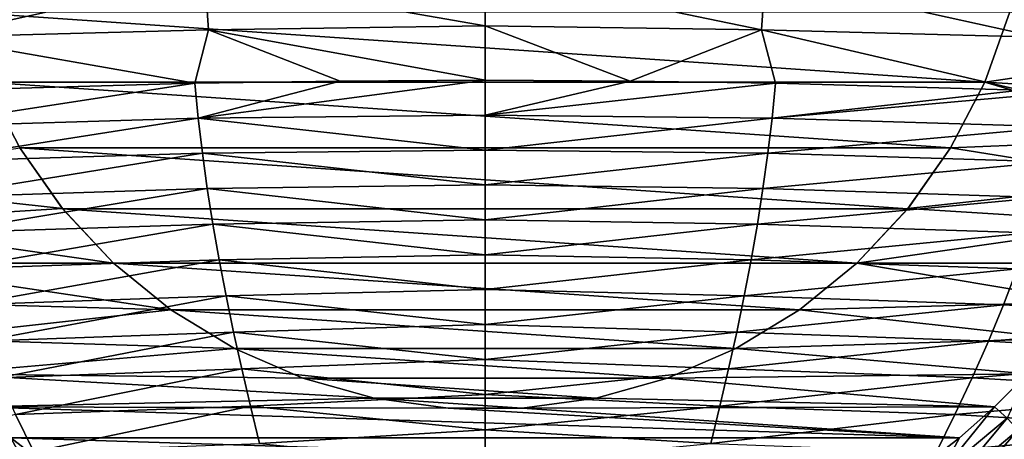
# Model space of a CAD drawing. Header units: metres. Extents: x -150 to 310, y -128 to 84.
# Tile 404 of 465: x 244.02 to 256.67, y 34.72 to 40.11. Entities that reach past the tile are written whole.
import ezdxf

# ---------------------------------------------------------------- set-up
doc = ezdxf.new("R2010")
doc.units = ezdxf.units.M
doc.layers.add('solid_26009703_SW0001_01', color=7, linetype='CONTINUOUS')

msp = doc.modelspace()

# ---------------------------------------------------------------- linework, layer by layer
at = {"layer": 'solid_26009703_SW0001_01'}
for points in [[(246.400253, 40.661316, 213.065659), (242.801422, 40.567421, 213.139221), (242.895325, 39.886467, 215.318985)], [(246.400253, 40.661316, 213.065659), (242.895325, 39.886467, 215.318985), (246.447205, 39.981937, 215.23053)], [(246.400253, 40.661316, 213.065659), (250, 40.030949, 215.146652), (250, 40.715969, 212.965958)], [(246.400253, 40.661316, 213.065659), (246.447205, 39.981937, 215.23053), (250, 40.030949, 215.146652)], [(250, 40.715969, 212.965958), (250, 40.030949, 215.146652), (253.55278, 39.981934, 215.23053)], [(253.599731, 40.661316, 213.065659), (250, 40.715969, 212.965958), (253.55278, 39.981934, 215.23053)], [(253.599731, 40.661316, 213.065659), (253.55278, 39.981934, 215.23053), (257.104675, 39.886467, 215.318985)], [(257.198578, 40.567421, 213.139221), (253.599731, 40.661316, 213.065659), (257.104675, 39.886467, 215.318985)], [(243.259491, 40.212437, -116.191002), (256.740509, 40.212437, -116.191002), (256.419708, 39.309795, -116.191002)], [(243.259491, 40.212437, -116.191002), (256.419708, 39.309795, -116.191002), (243.580276, 39.309795, -116.191002)], [(256.419708, 39.309795, -116.191002), (256.740509, 40.212437, -116.191002), (256.419861, 39.310112, -10)], [(256.419861, 39.310112, -10), (256.74057, 40.2127, -10), (259.257782, 39.730389, -10)], [(256.740509, 40.212437, -116.191002), (256.74057, 40.2127, -10), (256.419861, 39.310112, -10)], [(246.447205, 39.981937, 215.23053), (242.895325, 39.886467, 215.318985), (246.270645, 39.295811, 217.371979)], [(246.447205, 39.981937, 215.23053), (246.270645, 39.295811, 217.371979), (248.136078, 39.323326, 217.342667)], [(246.447205, 39.981937, 215.23053), (249.999985, 39.332447, 217.332901), (250, 40.030949, 215.146652)], [(246.447205, 39.981937, 215.23053), (248.136078, 39.323326, 217.342667), (249.999985, 39.332447, 217.332901)], [(250, 40.030949, 215.146652), (249.999985, 39.332447, 217.332901), (251.863892, 39.323322, 217.342667)], [(253.55278, 39.981934, 215.23053), (250, 40.030949, 215.146652), (251.863892, 39.323322, 217.342667)], [(253.55278, 39.981934, 215.23053), (251.863892, 39.323322, 217.342667), (253.729324, 39.295811, 217.371994)], [(253.55278, 39.981934, 215.23053), (253.729324, 39.295811, 217.371994), (256.877686, 39.207684, 217.465836)], [(257.104675, 39.886467, 215.318985), (253.55278, 39.981934, 215.23053), (256.877686, 39.207684, 217.465836)], [(242.895325, 39.886467, 215.318985), (243.122375, 39.207687, 217.46582), (246.270645, 39.295811, 217.371979)], [(256.419861, 39.310112, -10), (259.257782, 39.730389, -10), (259.089935, 39.152184, -10)], [(242.622635, 38.734947, 218.894989), (246.312607, 38.846291, 218.766708), (246.270645, 39.295811, 217.371979)], [(243.122375, 39.207687, 217.46582), (242.622635, 38.734947, 218.894989), (246.270645, 39.295811, 217.371979)], [(243.580276, 39.309795, -116.191002), (244.019379, 38.463154, -116.191002), (244.01918, 38.463482, -10)], [(243.580276, 39.309795, -116.191002), (256.419708, 39.309795, -116.191002), (255.980621, 38.463154, -116.191002)], [(243.580276, 39.309795, -116.191002), (255.980621, 38.463154, -116.191002), (244.019379, 38.463154, -116.191002)], [(248.136078, 39.323326, 217.342667), (246.270645, 39.295811, 217.371979), (246.312607, 38.846291, 218.766708)], [(246.312607, 38.846291, 218.766708), (249.999985, 38.883316, 218.723923), (249.999985, 39.332447, 217.332901)], [(248.136078, 39.323326, 217.342667), (246.312607, 38.846291, 218.766708), (249.999985, 39.332447, 217.332901)], [(251.863892, 39.323322, 217.342667), (249.999985, 39.332447, 217.332901), (249.999985, 38.883316, 218.723923)], [(253.729324, 39.295811, 217.371994), (251.863892, 39.323322, 217.342667), (249.999985, 38.883316, 218.723923)], [(253.687347, 38.846291, 218.766724), (253.729324, 39.295811, 217.371994), (249.999985, 38.883316, 218.723923)], [(256.877686, 39.207684, 217.465836), (253.729324, 39.295811, 217.371994), (253.687347, 38.846291, 218.766724)], [(255.980621, 38.463154, -116.191002), (256.419708, 39.309795, -116.191002), (255.98082, 38.463482, -10)], [(255.98082, 38.463482, -10), (256.419861, 39.310112, -10), (258.886475, 38.585232, -10)], [(256.419708, 39.309795, -116.191002), (256.419861, 39.310112, -10), (255.98082, 38.463482, -10)], [(256.419861, 39.310112, -10), (259.089935, 39.152184, -10), (258.886475, 38.585232, -10)], [(257.466064, 39.185406, 217.489548), (256.877686, 39.207684, 217.465836), (253.687347, 38.846291, 218.766724)], [(257.377319, 38.734947, 218.895004), (257.466064, 39.185406, 217.489548), (253.687347, 38.846291, 218.766724)], [(242.622635, 38.734947, 218.894989), (242.730988, 38.282597, 220.29686), (246.312607, 38.846291, 218.766708)], [(242.730988, 38.282597, 220.29686), (246.36676, 38.394733, 220.158371), (246.312607, 38.846291, 218.766708)], [(246.312607, 38.846291, 218.766708), (249.999985, 38.434944, 220.103226), (249.999985, 38.883316, 218.723923)], [(246.312607, 38.846291, 218.766708), (246.36676, 38.394733, 220.158371), (249.999985, 38.434944, 220.103226)], [(253.687347, 38.846291, 218.766724), (249.999985, 38.883316, 218.723923), (249.999985, 38.434944, 220.103226)], [(253.633209, 38.394733, 220.158386), (253.687347, 38.846291, 218.766724), (249.999985, 38.434944, 220.103226)], [(257.377319, 38.734947, 218.895004), (253.687347, 38.846291, 218.766724), (253.633209, 38.394733, 220.158386)], [(257.268982, 38.282597, 220.29686), (257.377319, 38.734947, 218.895004), (253.633209, 38.394733, 220.158386)], [(244.01918, 38.463482, -10), (244.569717, 37.682781, -10), (241.350723, 38.035992, -10)], [(244.019379, 38.463154, -116.191002), (244.569717, 37.682781, -10), (244.01918, 38.463482, -10)], [(244.019379, 38.463154, -116.191002), (244.569962, 37.682472, -116.191002), (244.569717, 37.682781, -10)], [(244.019379, 38.463154, -116.191002), (255.980621, 38.463154, -116.191002), (255.430038, 37.682472, -116.191002)], [(244.019379, 38.463154, -116.191002), (255.430038, 37.682472, -116.191002), (244.569962, 37.682472, -116.191002)], [(255.430038, 37.682472, -116.191002), (255.980621, 38.463154, -116.191002), (255.430283, 37.682781, -10)], [(255.430283, 37.682781, -10), (255.98082, 38.463482, -10), (258.649292, 38.035992, -10)], [(255.980621, 38.463154, -116.191002), (255.98082, 38.463482, -10), (255.430283, 37.682781, -10)], [(255.98082, 38.463482, -10), (258.886475, 38.585232, -10), (258.649292, 38.035992, -10)], [(242.730988, 38.282597, 220.29686), (242.857513, 37.828007, 221.695099), (246.36676, 38.394733, 220.158371)], [(242.857513, 37.828007, 221.695099), (246.430008, 37.940746, 221.547058), (246.36676, 38.394733, 220.158371)], [(246.36676, 38.394733, 220.158371), (249.999985, 37.987019, 221.470947), (249.999985, 38.434944, 220.103226)], [(246.36676, 38.394733, 220.158371), (246.430008, 37.940746, 221.547058), (249.999985, 37.987019, 221.470947)], [(253.633209, 38.394733, 220.158386), (249.999985, 38.434944, 220.103226), (249.999985, 37.987019, 221.470947)], [(253.569962, 37.940746, 221.547058), (253.633209, 38.394733, 220.158386), (249.999985, 37.987019, 221.470947)], [(257.268982, 38.282597, 220.29686), (253.633209, 38.394733, 220.158386), (253.569962, 37.940746, 221.547058)], [(257.142456, 37.828007, 221.695099), (257.268982, 38.282597, 220.29686), (253.569962, 37.940746, 221.547058)], [(244.569717, 37.682781, -10), (241.623566, 37.500546, -10), (241.350723, 38.035992, -10)], [(246.430008, 37.940746, 221.547058), (249.999985, 37.539249, 222.827194), (249.999985, 37.987019, 221.470947)], [(253.569962, 37.940746, 221.547058), (249.999985, 37.987019, 221.470947), (249.999985, 37.539249, 222.827194)], [(255.430283, 37.682781, -10), (258.649292, 38.035992, -10), (258.376434, 37.500546, -10)], [(242.857513, 37.828007, 221.695099), (243.001648, 37.370857, 223.089645), (246.430008, 37.940746, 221.547058)], [(243.001648, 37.370857, 223.089645), (246.502045, 37.483974, 222.9328), (246.430008, 37.940746, 221.547058)], [(246.430008, 37.940746, 221.547058), (246.502045, 37.483974, 222.9328), (249.999985, 37.539249, 222.827194)], [(253.497925, 37.483974, 222.9328), (253.569962, 37.940746, 221.547058), (249.999985, 37.539249, 222.827194)], [(257.142456, 37.828007, 221.695099), (253.569962, 37.940746, 221.547058), (253.497925, 37.483974, 222.9328)], [(256.998322, 37.370857, 223.089645), (257.142456, 37.828007, 221.695099), (253.497925, 37.483974, 222.9328)], [(244.569717, 37.682781, -10), (245.223022, 36.983772, -10), (241.623566, 37.500546, -10)], [(244.569962, 37.682472, -116.191002), (245.223022, 36.983772, -10), (244.569717, 37.682781, -10)], [(244.569962, 37.682472, -116.191002), (245.223312, 36.983513, -116.191002), (245.223022, 36.983772, -10)], [(244.569962, 37.682472, -116.191002), (255.430038, 37.682472, -116.191002), (254.776688, 36.983513, -116.191002)], [(244.569962, 37.682472, -116.191002), (254.776688, 36.983513, -116.191002), (245.223312, 36.983513, -116.191002)], [(254.776688, 36.983513, -116.191002), (255.430038, 37.682472, -116.191002), (254.776978, 36.983772, -10)], [(254.776978, 36.983772, -10), (255.430283, 37.682781, -10), (258.376434, 37.500546, -10)], [(255.430038, 37.682472, -116.191002), (255.430283, 37.682781, -10), (254.776978, 36.983772, -10)], [(245.223022, 36.983772, -10), (241.929977, 36.981766, -10), (241.623566, 37.500546, -10)], [(243.001648, 37.370857, 223.089645), (243.162781, 36.910828, 224.480423), (246.502045, 37.483974, 222.9328)], [(243.162781, 36.910828, 224.480423), (246.582581, 37.024075, 224.315628), (246.502045, 37.483974, 222.9328)], [(246.502045, 37.483974, 222.9328), (249.999985, 37.091362, 224.172073), (249.999985, 37.539249, 222.827194)], [(246.502045, 37.483974, 222.9328), (246.582581, 37.024075, 224.315628), (249.999985, 37.091362, 224.172073)], [(253.497925, 37.483974, 222.9328), (249.999985, 37.539249, 222.827194), (249.999985, 37.091362, 224.172073)], [(253.417389, 37.024075, 224.315628), (253.497925, 37.483974, 222.9328), (249.999985, 37.091362, 224.172073)], [(256.998322, 37.370857, 223.089645), (253.497925, 37.483974, 222.9328), (253.417389, 37.024075, 224.315628)], [(254.776978, 36.983772, -10), (258.376434, 37.500546, -10), (258.070007, 36.981766, -10)], [(256.837189, 36.910828, 224.480423), (256.998322, 37.370857, 223.089645), (253.417389, 37.024075, 224.315628)], [(246.582581, 37.024075, 224.315628), (249.999985, 36.643082, 225.505707), (249.999985, 37.091362, 224.172073)], [(253.417389, 37.024075, 224.315628), (249.999985, 37.091362, 224.172073), (249.999985, 36.643082, 225.505707)], [(245.223022, 36.983772, -10), (245.962387, 36.382114, -10), (241.929977, 36.981766, -10)], [(245.962387, 36.382114, -10), (242.266449, 36.485775, -10), (241.929977, 36.981766, -10)], [(243.162781, 36.910828, 224.480423), (243.340317, 36.447605, 225.867371), (246.582581, 37.024075, 224.315628)], [(243.340317, 36.447605, 225.867371), (246.67131, 36.560699, 225.695572), (246.582581, 37.024075, 224.315628)], [(245.223312, 36.983513, -116.191002), (245.962387, 36.382114, -10), (245.223022, 36.983772, -10)], [(245.223312, 36.983513, -116.191002), (245.962662, 36.381916, -116.191002), (245.962387, 36.382114, -10)], [(245.223312, 36.983513, -116.191002), (254.776688, 36.983513, -116.191002), (254.037338, 36.381916, -116.191002)], [(245.223312, 36.983513, -116.191002), (254.037338, 36.381916, -116.191002), (245.962662, 36.381916, -116.191002)], [(246.582581, 37.024075, 224.315628), (246.67131, 36.560699, 225.695572), (249.999985, 36.643082, 225.505707)], [(253.328659, 36.560699, 225.695572), (253.417389, 37.024075, 224.315628), (249.999985, 36.643082, 225.505707)], [(256.837189, 36.910828, 224.480423), (253.417389, 37.024075, 224.315628), (253.328659, 36.560699, 225.695572)], [(254.037338, 36.381916, -116.191002), (254.776688, 36.983513, -116.191002), (254.037613, 36.382114, -10)], [(254.037613, 36.382114, -10), (254.776978, 36.983772, -10), (257.733551, 36.485775, -10)], [(254.776688, 36.983513, -116.191002), (254.776978, 36.983772, -10), (254.037613, 36.382114, -10)], [(254.776978, 36.983772, -10), (258.070007, 36.981766, -10), (257.733551, 36.485775, -10)], [(256.659637, 36.447605, 225.867371), (256.837189, 36.910828, 224.480423), (253.328659, 36.560699, 225.695572)], [(260.254852, 36.722073, 224.755173), (256.837189, 36.910828, 224.480423), (256.659637, 36.447605, 225.867371)], [(259.988556, 36.259094, 226.153793), (260.254852, 36.722073, 224.755173), (256.659637, 36.447605, 225.867371)], [(246.67131, 36.560699, 225.695572), (249.999985, 36.194054, 226.828506), (249.999985, 36.643082, 225.505707)], [(253.328659, 36.560699, 225.695572), (249.999985, 36.643082, 225.505707), (249.999985, 36.194054, 226.828506)], [(245.962387, 36.382114, -10), (242.633835, 36.012222, -10), (242.266449, 36.485775, -10)], [(243.340317, 36.447605, 225.867371), (243.533646, 35.980865, 227.250427), (246.67131, 36.560699, 225.695572)], [(243.533646, 35.980865, 227.250427), (246.767944, 36.093498, 227.072662), (246.67131, 36.560699, 225.695572)], [(246.67131, 36.560699, 225.695572), (246.767944, 36.093498, 227.072662), (249.999985, 36.194054, 226.828506)], [(253.232025, 36.093498, 227.072662), (253.328659, 36.560699, 225.695572), (249.999985, 36.194054, 226.828506)], [(256.659637, 36.447605, 225.867371), (253.328659, 36.560699, 225.695572), (253.232025, 36.093498, 227.072662)], [(256.466309, 35.980865, 227.250427), (256.659637, 36.447605, 225.867371), (253.232025, 36.093498, 227.072662)], [(254.037613, 36.382114, -10), (257.733551, 36.485775, -10), (257.36618, 36.012222, -10)], [(259.988556, 36.259094, 226.153793), (256.659637, 36.447605, 225.867371), (256.466309, 35.980865, 227.250427)], [(245.962387, 36.382114, -10), (246.780563, 35.884369, -10), (242.633835, 36.012222, -10)], [(245.962662, 36.381916, -116.191002), (246.780563, 35.884369, -10), (245.962387, 36.382114, -10)], [(245.962662, 36.381916, -116.191002), (246.780823, 35.884239, -116.191002), (246.780563, 35.884369, -10)], [(245.962662, 36.381916, -116.191002), (254.037338, 36.381916, -116.191002), (253.219177, 35.884239, -116.191002)], [(245.962662, 36.381916, -116.191002), (253.219177, 35.884239, -116.191002), (246.780823, 35.884239, -116.191002)], [(253.219177, 35.884239, -116.191002), (254.037338, 36.381916, -116.191002), (253.219437, 35.884369, -10)], [(253.219437, 35.884369, -10), (254.037613, 36.382114, -10), (257.36618, 36.012222, -10)], [(254.037338, 36.381916, -116.191002), (254.037613, 36.382114, -10), (253.219437, 35.884369, -10)], [(246.767944, 36.093498, 227.072662), (249.999985, 35.744011, 228.140625), (249.999985, 36.194054, 226.828506)], [(253.232025, 36.093498, 227.072662), (249.999985, 36.194054, 226.828506), (249.999985, 35.744011, 228.140625)], [(259.698547, 35.793118, 227.546753), (259.988556, 36.259094, 226.153793), (256.466309, 35.980865, 227.250427)], [(243.533646, 35.980865, 227.250427), (243.742188, 35.510296, 228.629486), (246.767944, 36.093498, 227.072662)], [(243.742188, 35.510296, 228.629486), (246.872162, 35.622131, 228.44693), (246.767944, 36.093498, 227.072662)], [(246.767944, 36.093498, 227.072662), (246.872162, 35.622131, 228.44693), (249.999985, 35.744011, 228.140625)], [(253.127808, 35.622131, 228.44693), (253.232025, 36.093498, 227.072662), (249.999985, 35.744011, 228.140625)], [(256.466309, 35.980865, 227.250427), (253.232025, 36.093498, 227.072662), (253.127808, 35.622131, 228.44693)], [(246.780563, 35.884369, -10), (243.032166, 35.560192, -10), (242.633835, 36.012222, -10)], [(256.257782, 35.510296, 228.629486), (256.466309, 35.980865, 227.250427), (253.127808, 35.622131, 228.44693)], [(253.219437, 35.884369, -10), (257.36618, 36.012222, -10), (256.967834, 35.560192, -10)], [(259.698547, 35.793118, 227.546753), (256.466309, 35.980865, 227.250427), (256.257782, 35.510296, 228.629486)], [(246.780563, 35.884369, -10), (247.655838, 35.504612, -10), (243.032166, 35.560192, -10)], [(246.780823, 35.884239, -116.191002), (247.655838, 35.504612, -10), (246.780563, 35.884369, -10)], [(246.780823, 35.884239, -116.191002), (247.656052, 35.504539, -116.191002), (247.655838, 35.504612, -10)], [(246.780823, 35.884239, -116.191002), (253.219177, 35.884239, -116.191002), (252.343948, 35.504539, -116.191002)], [(246.780823, 35.884239, -116.191002), (252.343948, 35.504539, -116.191002), (247.656052, 35.504539, -116.191002)], [(252.343948, 35.504539, -116.191002), (253.219177, 35.884239, -116.191002), (252.344162, 35.504612, -10)], [(252.344162, 35.504612, -10), (253.219437, 35.884369, -10), (256.967834, 35.560192, -10)], [(253.219177, 35.884239, -116.191002), (253.219437, 35.884369, -10), (252.344162, 35.504612, -10)], [(246.872162, 35.622131, 228.44693), (249.999985, 35.29285, 229.441818), (249.999985, 35.744011, 228.140625)], [(253.127808, 35.622131, 228.44693), (249.999985, 35.744011, 228.140625), (249.999985, 35.29285, 229.441818)], [(259.385742, 35.323868, 228.933807), (259.698547, 35.793118, 227.546753), (256.257782, 35.510296, 228.629486)], [(248.574966, 35.246628, -10), (243.456741, 35.134941, -10), (243.032166, 35.560192, -10)], [(247.655838, 35.504612, -10), (248.574966, 35.246628, -10), (243.032166, 35.560192, -10)], [(243.742188, 35.510296, 228.629486), (243.965317, 35.035572, 230.004517), (246.872162, 35.622131, 228.44693)], [(243.965317, 35.035572, 230.004517), (246.983688, 35.146244, 229.818436), (246.872162, 35.622131, 228.44693)], [(246.872162, 35.622131, 228.44693), (246.983688, 35.146244, 229.818436), (249.999985, 35.29285, 229.441818)], [(253.016281, 35.146244, 229.818436), (253.127808, 35.622131, 228.44693), (249.999985, 35.29285, 229.441818)], [(252.344162, 35.504612, -10), (256.967834, 35.560192, -10), (256.543243, 35.134941, -10)], [(256.257782, 35.510296, 228.629486), (253.127808, 35.622131, 228.44693), (253.016281, 35.146244, 229.818436)], [(256.706726, 34.991295, -9.976264), (256.543243, 35.134941, -10), (256.967834, 35.560192, -10)], [(247.656052, 35.504539, -116.191002), (248.574966, 35.246628, -10), (247.655838, 35.504612, -10)], [(247.656052, 35.504539, -116.191002), (248.575104, 35.246601, -116.191002), (248.574966, 35.246628, -10)], [(247.656052, 35.504539, -116.191002), (252.343948, 35.504539, -116.191002), (251.424896, 35.246601, -116.191002)], [(247.656052, 35.504539, -116.191002), (251.424896, 35.246601, -116.191002), (248.575104, 35.246601, -116.191002)], [(251.424896, 35.246601, -116.191002), (252.343948, 35.504539, -116.191002), (251.425034, 35.246628, -10)], [(251.425034, 35.246628, -10), (252.344162, 35.504612, -10), (256.543243, 35.134941, -10)], [(252.343948, 35.504539, -116.191002), (252.344162, 35.504612, -10), (251.425034, 35.246628, -10)], [(256.034668, 35.035572, 230.004517), (256.257782, 35.510296, 228.629486), (253.016281, 35.146244, 229.818436)], [(259.385742, 35.323868, 228.933807), (256.257782, 35.510296, 228.629486), (256.034668, 35.035572, 230.004517)], [(259.051056, 34.851078, 230.314713), (259.385742, 35.323868, 228.933807), (256.034668, 35.035572, 230.004517)], [(248.574966, 35.246628, -10), (249.523422, 35.116539, -10), (243.456741, 35.134941, -10)], [(246.983688, 35.146244, 229.818436), (249.999985, 34.840481, 230.731781), (249.999985, 35.29285, 229.441818)], [(248.575104, 35.246601, -116.191002), (249.523422, 35.116539, -10), (248.574966, 35.246628, -10)], [(248.575104, 35.246601, -116.191002), (249.523468, 35.116535, -116.191002), (249.523422, 35.116539, -10)], [(248.575104, 35.246601, -116.191002), (251.424896, 35.246601, -116.191002), (250.476532, 35.116535, -116.191002)], [(248.575104, 35.246601, -116.191002), (250.476532, 35.116535, -116.191002), (249.523468, 35.116535, -116.191002)], [(253.016281, 35.146244, 229.818436), (249.999985, 35.29285, 229.441818), (249.999985, 34.840481, 230.731781)], [(250.476532, 35.116535, -116.191002), (251.424896, 35.246601, -116.191002), (250.476578, 35.116539, -10)], [(250.476578, 35.116539, -10), (251.425034, 35.246628, -10), (256.543243, 35.134941, -10)], [(251.424896, 35.246601, -116.191002), (251.425034, 35.246628, -10), (250.476578, 35.116539, -10)], [(256.094635, 34.739342, -10), (243.905365, 34.739342, -10), (243.456741, 35.134941, -10)], [(249.523422, 35.116539, -10), (256.094635, 34.739342, -10), (243.456741, 35.134941, -10)], [(243.965317, 35.035572, 230.004517), (244.202209, 34.55637, 231.375443), (246.983688, 35.146244, 229.818436)], [(244.202209, 34.55637, 231.375443), (247.102097, 34.665493, 231.18718), (246.983688, 35.146244, 229.818436)], [(246.983688, 35.146244, 229.818436), (247.102097, 34.665493, 231.18718), (249.999985, 34.840481, 230.731781)], [(249.523422, 35.116539, -10), (250.476578, 35.116539, -10), (256.094635, 34.739342, -10)], [(250.476532, 35.116535, -116.191002), (250.476578, 35.116539, -10), (249.523422, 35.116539, -10)], [(249.523468, 35.116535, -116.191002), (250.476532, 35.116535, -116.191002), (249.523422, 35.116539, -10)], [(252.897873, 34.665493, 231.18718), (253.016281, 35.146244, 229.818436), (249.999985, 34.840481, 230.731781)], [(250.476578, 35.116539, -10), (256.543243, 35.134941, -10), (256.094635, 34.739342, -10)], [(256.034668, 35.035572, 230.004517), (253.016281, 35.146244, 229.818436), (252.897873, 34.665493, 231.18718)], [(255.836105, 34.260757, -9.976264), (256.094635, 34.739342, -10), (256.543243, 35.134941, -10)], [(256.706726, 34.991295, -9.976264), (255.836105, 34.260757, -9.976264), (256.543243, 35.134941, -10)], [(241.30423, 34.374454, 231.689285), (244.202209, 34.55637, 231.375443), (243.965317, 35.035572, 230.004517)], [(243.150894, 34.840366, -9.905623), (243.293274, 34.991295, -9.976264), (244.163895, 34.260757, -9.976264)], [(244.163895, 34.260757, -9.976264), (243.293274, 34.991295, -9.976264), (243.905365, 34.739342, -10)], [(255.79776, 34.556374, 231.375443), (256.034668, 35.035572, 230.004517), (252.897873, 34.665493, 231.18718)], [(259.051056, 34.851078, 230.314713), (256.034668, 35.035572, 230.004517), (255.79776, 34.556374, 231.375443)], [(255.960007, 34.094318, -9.905623), (255.836105, 34.260757, -9.976264), (256.706726, 34.991295, -9.976264)], [(256.849121, 34.840366, -9.905623), (255.960007, 34.094318, -9.905623), (256.706726, 34.991295, -9.976264)], [(243.022476, 34.704258, -9.791473), (243.150894, 34.840366, -9.905623), (244.039993, 34.094318, -9.905623)], [(244.039993, 34.094318, -9.905623), (243.150894, 34.840366, -9.905623), (244.163895, 34.260757, -9.976264)], [(247.102097, 34.665493, 231.18718), (249.999985, 34.386833, 232.010284), (249.999985, 34.840481, 230.731781)], [(252.897873, 34.665493, 231.18718), (249.999985, 34.840481, 230.731781), (249.999985, 34.386833, 232.010284)], [(258.69574, 34.374458, 231.689285), (259.051056, 34.851078, 230.314713), (255.79776, 34.556374, 231.375443)], [(256.071747, 33.944225, -9.791473), (255.960007, 34.094318, -9.905623), (256.849121, 34.840366, -9.905623)], [(256.977509, 34.704258, -9.791473), (256.071747, 33.944225, -9.791473), (256.849121, 34.840366, -9.905623)], [(255.618942, 34.370411, -10), (244.381058, 34.370411, -10), (243.905365, 34.739342, -10)], [(244.163895, 34.260757, -9.976264), (243.905365, 34.739342, -10), (244.381058, 34.370411, -10)], [(256.094635, 34.739342, -10), (255.618942, 34.370411, -10), (243.905365, 34.739342, -10)], [(255.836105, 34.260757, -9.976264), (255.618942, 34.370411, -10), (256.094635, 34.739342, -10)]]:
    msp.add_3dface(points, dxfattribs=at)

doc.saveas('drawing.dxf')
